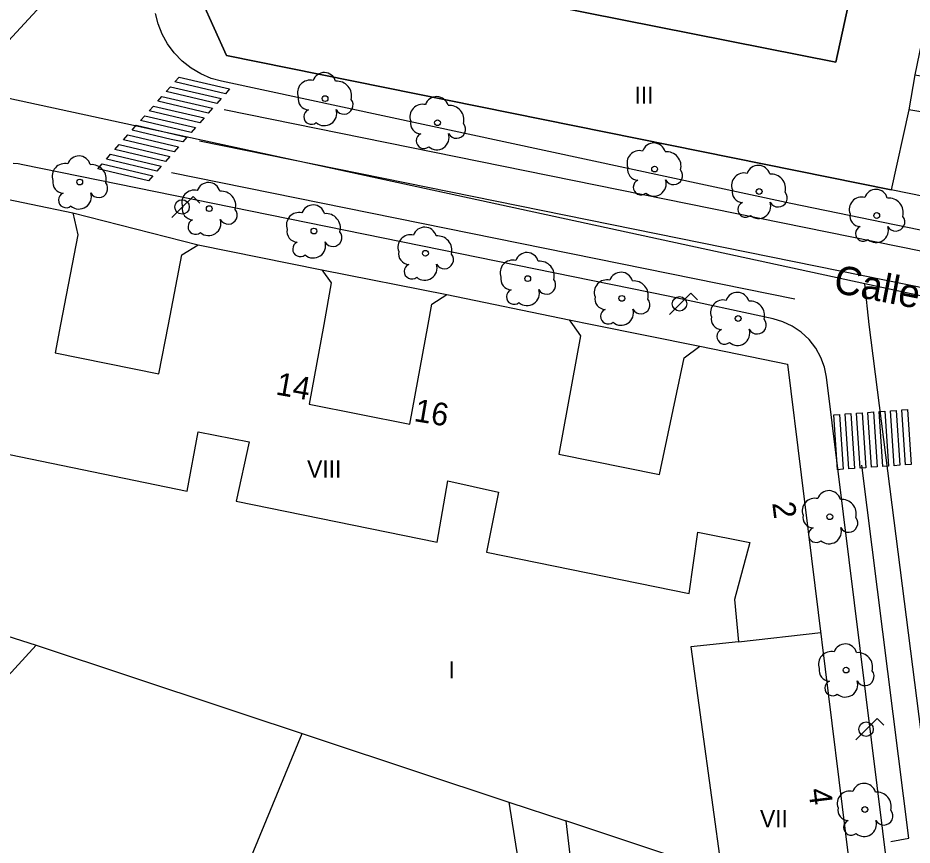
# Model space of a CAD drawing. Extents: x 282771 to 285132, y 4823109 to 4825496.
# Drawn here: x 284216.4 to 284295.2, y 4823249.7 to 4823322.5 of the extents above; entities that cross this region are included whole.
import ezdxf

# ---------------------------------------------------------------- set-up
doc = ezdxf.new("R2010")
doc.units = 0
for name, color, linetype in [('ACERA-BORDILLO', 7, 'Continuous'), ('ACERA-INTERIOR', 7, 'Continuous'), ('ARBOL', 7, 'Continuous'), ('CALLE-EJE', 7, 'Continuous'), ('CALLE-TEXTO', 7, 'Continuous'), ('COLEGIO-AREA', 7, 'Continuous'), ('EDIFICIO', 7, 'Continuous'), ('FAROLA', 7, 'Continuous'), ('INTERIOR-EDIFICIO', 7, 'Continuous'), ('MEDIANERA', 7, 'Continuous'), ('NUM-PORTAL', 7, 'Continuous'), ('PASO-PEATONES', 7, 'Continuous'), ('SENAL-VIARIA', 7, 'Continuous'), ('TXT-ALTURA-EDIFICIO', 7, 'Continuous')]:
    doc.layers.add(name, color=color, linetype=linetype)

msp = doc.modelspace()

# ---------------------------------------------------------------- linework, layer by layer
at = {"layer": 'ACERA-BORDILLO'}
for points in [[(284383.378, 4823286.421), (284358.106, 4823291.252), (284337.176, 4823295.562), (284331.346, 4823296.762), (284308.057, 4823301.372), (284284.487, 4823306.192), (284234.35, 4823316.959), (284233.432, 4823317.218), (284232.532, 4823317.603), (284231.675, 4823318.112), (284230.887, 4823318.735), (284230.189, 4823319.459), (284229.599, 4823320.262), (284229.128, 4823321.12), (284228.781, 4823322.008), (284228.549, 4823322.933)], [(284287.635, 4823290.926), (284287.46, 4823291.795), (284287.146, 4823292.657), (284286.691, 4823293.481), (284286.105, 4823294.232), (284285.407, 4823294.881), (284284.626, 4823295.405), (284283.794, 4823295.793), (284282.944, 4823296.043), (284273.697, 4823298.032), (284216.87, 4823309.608), (284216.441, 4823309.682), (284216.003, 4823309.729)], [(284146.288, 4823208.645), (284296.26, 4823178.681), (284297.107, 4823178.604), (284298.024, 4823178.725), (284298.94, 4823179.082), (284299.766, 4823179.672), (284300.416, 4823180.452), (284300.839, 4823181.339), (284301.027, 4823182.245), (284301.013, 4823183.096), (284287.635, 4823290.926)]]:
    msp.add_lwpolyline(points, dxfattribs=at)
at = {"layer": 'ACERA-INTERIOR'}
for points in [[(284221.247, 4823305.382), (284232.307, 4823302.572)], [(284243.187, 4823300.362), (284254.187, 4823298.182)], [(284264.977, 4823295.972), (284266.997, 4823295.562), (284276.477, 4823293.642)]]:
    msp.add_lwpolyline(points, dxfattribs=at)
at = {"layer": 'ARBOL'}
for centre in [(284243.477, 4823315.432), (284253.377, 4823313.312), (284272.497, 4823309.232), (284221.867, 4823308.092), (284281.707, 4823307.262), (284233.277, 4823305.752), (284292.067, 4823305.142), (284242.497, 4823303.782), (284252.317, 4823301.822), (284261.325, 4823299.588), (284269.613, 4823297.854), (284279.859, 4823296.083), (284287.928, 4823278.63), (284289.364, 4823265.133), (284291.015, 4823252.857)]:
    msp.add_circle(centre, 0.255, dxfattribs=at)
for centre, radius, start, end in [((284243.407, 4823316.692), 1.038, 15.64228, 161.38435), ((284242.147, 4823315.962), 1.097, 75.4318, 200.55608), ((284244.537, 4823315.692), 1.272, 345.03273, 95.79925), ((284242.037, 4823315.392), 0.935, 168.59898, 268.13236), ((284253.307, 4823314.572), 1.038, 15.64228, 161.38435), ((284245.147, 4823314.862), 0.797, 208.96246, 38.99103), ((284252.047, 4823313.842), 1.097, 75.4318, 200.55608), ((284254.437, 4823313.572), 1.272, 345.03273, 95.79925), ((284242.277, 4823313.842), 0.672, 113.73672, 309.4725), ((284243.417, 4823314.142), 1.086, 228.95447, 17.92796), ((284251.937, 4823313.272), 0.935, 168.59898, 268.13236), ((284255.047, 4823312.742), 0.797, 208.96246, 38.99103), ((284252.177, 4823311.722), 0.672, 113.73672, 309.4725), ((284253.317, 4823312.022), 1.086, 228.95447, 17.92796), ((284271.167, 4823309.762), 1.097, 75.4318, 200.55608), ((284272.427, 4823310.492), 1.038, 15.64228, 161.38435), ((284221.797, 4823309.352), 1.038, 15.64228, 161.38435), ((284273.557, 4823309.492), 1.272, 345.03273, 95.79925), ((284220.537, 4823308.622), 1.097, 75.4318, 200.55608), ((284222.927, 4823308.352), 1.272, 345.03273, 95.79925), ((284271.057, 4823309.192), 0.935, 168.59898, 268.13236), ((284281.637, 4823308.522), 1.038, 15.64228, 161.38435), ((284274.167, 4823308.662), 0.797, 208.96246, 38.99103), ((284280.377, 4823307.792), 1.097, 75.4318, 200.55608), ((284282.767, 4823307.522), 1.272, 345.03273, 95.79925), ((284220.427, 4823308.052), 0.935, 168.59898, 268.13236), ((284223.537, 4823307.522), 0.797, 208.96246, 38.99103), ((284233.207, 4823307.012), 1.038, 15.64228, 161.38435), ((284271.297, 4823307.642), 0.672, 113.73672, 309.4725), ((284272.437, 4823307.942), 1.086, 228.95447, 17.92796), ((284220.667, 4823306.502), 0.672, 113.73672, 309.4725), ((284221.807, 4823306.802), 1.086, 228.95447, 17.92796), ((284231.947, 4823306.282), 1.097, 75.4318, 200.55608), ((284234.337, 4823306.012), 1.272, 345.03273, 95.79925), ((284280.267, 4823307.222), 0.935, 168.59898, 268.13236), ((284283.377, 4823306.692), 0.797, 208.96246, 38.99103), ((284291.997, 4823306.402), 1.038, 15.64228, 161.38435), ((284280.507, 4823305.672), 0.672, 113.73672, 309.4725), ((284281.647, 4823305.972), 1.086, 228.95447, 17.92796), ((284290.737, 4823305.672), 1.097, 75.4318, 200.55608), ((284293.127, 4823305.402), 1.272, 345.03273, 95.79925), ((284231.837, 4823305.712), 0.935, 168.59898, 268.13236), ((284234.947, 4823305.182), 0.797, 208.96246, 38.99103), ((284241.167, 4823304.312), 1.097, 75.4318, 200.55608), ((284242.427, 4823305.042), 1.038, 15.64228, 161.38435), ((284232.077, 4823304.162), 0.672, 113.73672, 309.4725), ((284233.217, 4823304.462), 1.086, 228.95447, 17.92796), ((284243.557, 4823304.042), 1.272, 345.03273, 95.79925), ((284290.627, 4823305.102), 0.935, 168.59898, 268.13236), ((284293.737, 4823304.572), 0.797, 208.96246, 38.99103), ((284241.057, 4823303.742), 0.935, 168.59898, 268.13236), ((284252.247, 4823303.082), 1.038, 15.64228, 161.38435), ((284290.867, 4823303.552), 0.672, 113.73672, 309.4725), ((284292.007, 4823303.852), 1.086, 228.95447, 17.92796), ((284244.167, 4823303.212), 0.797, 208.96246, 38.99103), ((284250.987, 4823302.352), 1.097, 75.4318, 200.55608), ((284253.377, 4823302.082), 1.272, 345.03273, 95.79925), ((284241.297, 4823302.192), 0.672, 113.73672, 309.4725), ((284242.437, 4823302.492), 1.086, 228.95447, 17.92796), ((284250.877, 4823301.782), 0.935, 168.59898, 268.13236), ((284253.987, 4823301.252), 0.797, 208.96246, 38.99103), ((284261.255, 4823300.848), 1.038, 15.64228, 161.38435), ((284251.117, 4823300.232), 0.672, 113.73672, 309.4725), ((284252.257, 4823300.532), 1.086, 228.95447, 17.92796), ((284259.995, 4823300.118), 1.097, 75.4318, 200.55608), ((284262.385, 4823299.848), 1.272, 345.03273, 95.79925), ((284269.543, 4823299.114), 1.038, 15.64228, 161.38435), ((284259.885, 4823299.548), 0.935, 168.59898, 268.13236), ((284262.995, 4823299.018), 0.797, 208.96246, 38.99103), ((284268.283, 4823298.384), 1.097, 75.4318, 200.55608), ((284270.673, 4823298.114), 1.272, 345.03273, 95.79925), ((284260.125, 4823297.998), 0.672, 113.73672, 309.4725), ((284261.265, 4823298.298), 1.086, 228.95447, 17.92796), ((284279.789, 4823297.343), 1.038, 15.64228, 161.38435), ((284268.173, 4823297.814), 0.935, 168.59898, 268.13236), ((284271.283, 4823297.284), 0.797, 208.96246, 38.99103), ((284278.529, 4823296.613), 1.097, 75.4318, 200.55608), ((284280.919, 4823296.343), 1.272, 345.03273, 95.79925), ((284268.413, 4823296.264), 0.672, 113.73672, 309.4725), ((284269.553, 4823296.564), 1.086, 228.95447, 17.92796), ((284278.419, 4823296.043), 0.935, 168.59898, 268.13236), ((284281.529, 4823295.513), 0.797, 208.96246, 38.99103), ((284278.659, 4823294.493), 0.672, 113.73672, 309.4725), ((284279.799, 4823294.793), 1.086, 228.95447, 17.92796), ((284287.858, 4823279.89), 1.038, 15.64228, 161.38435), ((284286.598, 4823279.16), 1.097, 75.4318, 200.55608), ((284288.988, 4823278.89), 1.272, 345.03273, 95.79925), ((284286.488, 4823278.59), 0.935, 168.59898, 268.13236), ((284289.598, 4823278.06), 0.797, 208.96246, 38.99103), ((284286.728, 4823277.04), 0.672, 113.73672, 309.4725), ((284287.868, 4823277.34), 1.086, 228.95447, 17.92796), ((284288.034, 4823265.663), 1.097, 75.4318, 200.55608), ((284289.294, 4823266.393), 1.038, 15.64228, 161.38435), ((284290.424, 4823265.393), 1.272, 345.03273, 95.79925), ((284287.924, 4823265.093), 0.935, 168.59898, 268.13236), ((284291.034, 4823264.563), 0.797, 208.96246, 38.99103), ((284288.164, 4823263.543), 0.672, 113.73672, 309.4725), ((284289.304, 4823263.843), 1.086, 228.95447, 17.92796), ((284290.945, 4823254.117), 1.038, 15.64228, 161.38435), ((284289.685, 4823253.387), 1.097, 75.4318, 200.55608), ((284292.075, 4823253.117), 1.272, 345.03273, 95.79925), ((284289.575, 4823252.817), 0.935, 168.59898, 268.13236), ((284292.685, 4823252.287), 0.797, 208.96246, 38.99103), ((284289.815, 4823251.267), 0.672, 113.73672, 309.4725), ((284290.955, 4823251.567), 1.086, 228.95447, 17.92796)]:
    msp.add_arc(centre, radius, start, end, dxfattribs=at)
at = {"layer": 'CALLE-EJE'}
for points in [[(284311.766, 4823424.631), (284211.668, 4823316.292)], [(284291.007, 4823299.142), (284211.668, 4823316.292)], [(284333.726, 4823290.172), (284307.597, 4823295.562), (284291.007, 4823299.142)], [(284307.147, 4823172.263), (284291.407, 4823295.562), (284291.007, 4823299.142)]]:
    msp.add_lwpolyline(points, dxfattribs=at)
at = {"layer": 'COLEGIO-AREA'}
for points in [[(284253.927, 4823325.522), (284288.447, 4823318.632), (284292.267, 4823336.142)], [(284364.966, 4823324.212), (284363.616, 4823315.312), (284356.526, 4823316.362), (284339.636, 4823318.862), (284330.896, 4823320.162), (284328.286, 4823320.538), (284318.904, 4823321.882), (284316.256, 4823322.262), (284296.957, 4823324.962), (284296.387, 4823322.242), (284296.352, 4823322.073), (284295.417, 4823317.542), (284294.877, 4823314.462), (284293.337, 4823307.412), (284234.807, 4823319.232), (284231.547, 4823326.492)]]:
    msp.add_lwpolyline(points, dxfattribs=at)
at = {"layer": 'EDIFICIO'}
for points in [[(284292.267, 4823336.142), (284288.447, 4823318.632), (284253.927, 4823325.522)], [(284231.547, 4823326.492), (284234.807, 4823319.232), (284293.337, 4823307.412)], [(284387.816, 4823295.562), (284386.966, 4823291.142), (284383.566, 4823289.022), (284293.337, 4823307.412)], [(284213.888, 4823306.902), (284221.247, 4823305.382), (284221.707, 4823303.442), (284220.187, 4823295.562), (284219.707, 4823293.052), (284228.837, 4823291.212), (284229.677, 4823295.562), (284230.867, 4823301.682), (284232.307, 4823302.572), (284243.187, 4823300.362), (284244.027, 4823299.222), (284243.357, 4823295.562), (284242.067, 4823288.552), (284250.947, 4823286.772), (284252.557, 4823295.562), (284252.887, 4823297.352), (284254.187, 4823298.182), (284264.977, 4823295.972), (284265.267, 4823295.562), (284265.987, 4823294.542), (284264.057, 4823284.132), (284272.937, 4823282.352), (284275.107, 4823292.632), (284276.477, 4823293.642), (284284.217, 4823292.072), (284290.237, 4823243.363)]]:
    msp.add_lwpolyline(points, dxfattribs=at)
at = {"layer": 'FAROLA'}
for p, q in [((284231.86, 4823306.827), (284230.92, 4823305.897)), ((284232.45, 4823306.237), (284231.86, 4823306.827)), ((284230.92, 4823305.897), (284229.99, 4823304.957)), ((284275.677, 4823298.302), (284274.737, 4823297.372)), ((284276.267, 4823297.712), (284275.677, 4823298.302)), ((284274.737, 4823297.372), (284273.807, 4823296.432)), ((284292.102, 4823260.858), (284291.162, 4823259.928)), ((284292.692, 4823260.268), (284292.102, 4823260.858)), ((284291.162, 4823259.928), (284290.232, 4823258.988))]:
    msp.add_line(p, q, dxfattribs=at)
for centre in [(284230.88, 4823305.897), (284274.697, 4823297.372), (284291.122, 4823259.928)]:
    msp.add_circle(centre, 0.637, dxfattribs=at)
at = {"layer": 'INTERIOR-EDIFICIO'}
msp.add_line((284295.417, 4823317.542), (284294.877, 4823314.462), dxfattribs=at)
for points in [[(284295.417, 4823317.542), (284298.417, 4823317.022), (284297.877, 4823313.952), (284294.877, 4823314.462)], [(284213.798, 4823284.482), (284231.337, 4823280.892), (284232.297, 4823286.112), (284236.787, 4823285.222), (284235.647, 4823280.012), (284253.357, 4823276.392), (284254.277, 4823281.802), (284258.747, 4823280.802), (284257.687, 4823275.512), (284275.537, 4823271.872), (284276.317, 4823277.272), (284280.877, 4823276.362), (284279.547, 4823271.332), (284279.897, 4823267.632), (284275.687, 4823267.172), (284278.427, 4823247.282)], [(284275.15, 4823248.37), (284264.667, 4823251.851), (284267.696, 4823226.204)]]:
    msp.add_lwpolyline(points, dxfattribs=at)
at = {"layer": 'MEDIANERA'}
for p, q in [((284294.877, 4823314.462), (284293.337, 4823307.412)), ((284230.221, 4823232.471), (284241.462, 4823259.547))]:
    msp.add_line(p, q, dxfattribs=at)
for points in [[(284214.138, 4823268.554), (284218.018, 4823267.322)], [(284279.897, 4823267.632), (284287.137, 4823268.432)], [(284218.018, 4823267.322), (284206.448, 4823254.682)], [(284218.018, 4823267.322), (284259.657, 4823253.512)], [(284259.657, 4823253.512), (284264.057, 4823225.813)], [(284259.657, 4823253.512), (284264.667, 4823251.851)]]:
    msp.add_lwpolyline(points, dxfattribs=at)
at = {"layer": 'PASO-PEATONES'}
for points in [[(284234.697, 4823315.858), (284230.24, 4823316.91), (284230.616, 4823317.334), (284235.073, 4823316.283)], [(284233.944, 4823315.008), (284229.487, 4823316.06), (284229.863, 4823316.485), (284234.32, 4823315.433)], [(284233.19, 4823314.159), (284228.734, 4823315.21), (284229.11, 4823315.635), (284233.567, 4823314.583)], [(284232.437, 4823313.309), (284227.98, 4823314.36), (284228.357, 4823314.785), (284232.814, 4823313.734)], [(284231.684, 4823312.459), (284227.227, 4823313.511), (284227.604, 4823313.935), (284232.061, 4823312.884)], [(284229.932, 4823311.845), (284226.474, 4823312.661), (284226.851, 4823313.086), (284231.308, 4823312.034), (284230.946, 4823311.626)], [(284230.178, 4823310.76), (284225.721, 4823311.811), (284226.098, 4823312.236), (284230.554, 4823311.184)], [(284229.424, 4823309.91), (284224.968, 4823310.961), (284225.344, 4823311.386), (284229.801, 4823310.335)], [(284228.671, 4823309.06), (284224.214, 4823310.112), (284224.591, 4823310.537), (284229.048, 4823309.485)], [(284227.918, 4823308.21), (284223.461, 4823309.262), (284223.838, 4823309.687), (284228.295, 4823308.635)], [(284295.101, 4823283.23), (284294.602, 4823283.195), (284294.262, 4823288.028), (284294.76, 4823288.064)], [(284289.116, 4823282.808), (284288.617, 4823282.773), (284288.276, 4823287.607), (284288.775, 4823287.642)], [(284290.113, 4823282.879), (284289.614, 4823282.843), (284289.274, 4823287.677), (284289.773, 4823287.712)], [(284291.111, 4823282.949), (284290.612, 4823282.914), (284290.271, 4823287.747), (284290.77, 4823287.783)], [(284292.108, 4823283.019), (284291.609, 4823282.984), (284291.269, 4823287.818), (284291.768, 4823287.853)], [(284293.106, 4823283.089), (284292.607, 4823283.054), (284292.266, 4823287.888), (284292.765, 4823287.923)], [(284294.103, 4823283.159), (284293.604, 4823283.124), (284293.264, 4823287.958), (284293.763, 4823287.993)]]:
    msp.add_lwpolyline(points, close=True, dxfattribs=at)
at = {"layer": 'SENAL-VIARIA'}
for points in [[(284234.589, 4823314.465), (284379.894, 4823285.019)], [(284232.405, 4823311.713), (284379.272, 4823281.951)], [(284229.957, 4823308.944), (284284.844, 4823297.821)], [(284293.314, 4823250.036), (284294.893, 4823250.334), (284290.743, 4823283.181)]]:
    msp.add_lwpolyline(points, dxfattribs=at)

# ---------------------------------------------------------------- texts
at = {"layer": 'CALLE-TEXTO'}
msp.add_text('Calle Eleuterio Quintanilla', height=2.5, rotation=348.95089, dxfattribs=at).set_placement((284288.155, 4823298.396))
at = {"layer": 'NUM-PORTAL'}
for s, rotation, p in [('14', 349.92419, (284239.056, 4823289.402)), ('16', 350.48612, (284251.236, 4823287.062)), ('2', 277.12004, (284282.858, 4823279.848)), ('4', 277.12004, (284286.038, 4823254.634))]:
    msp.add_text(s, height=2, rotation=rotation, dxfattribs=at).set_placement(p)
at = {"layer": 'TXT-ALTURA-EDIFICIO'}
for s, p in [('III', (284270.725, 4823314.992)), ('VIII', (284241.897, 4823282.082)), ('I', (284254.356, 4823264.392)), ('VII', (284281.787, 4823251.302))]:
    msp.add_text(s, height=1.5, rotation=0.00004, dxfattribs=at).set_placement(p)

doc.saveas('drawing.dxf')
